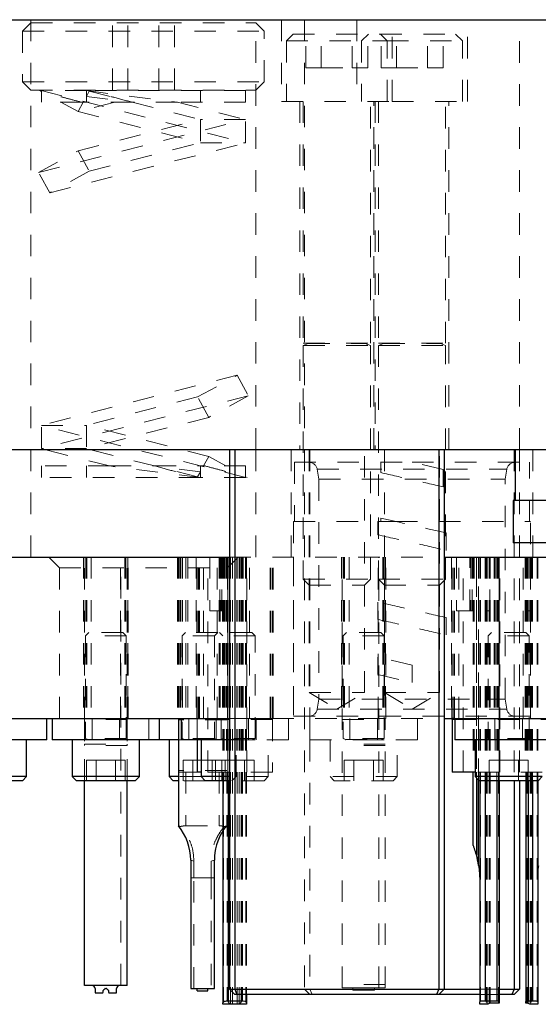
# Model space of a CAD drawing. Header units: inches. Extents: x 1880 to 2363, y -453 to -54.
# Tile 915 of 1056: x 2124.98 to 2127.39, y -433.92 to -429.34. Entities that reach past the tile are written whole.
import ezdxf

# ---------------------------------------------------------------- set-up
doc = ezdxf.new("R2010")
doc.units = ezdxf.units.IN
doc.header["$LTSCALE"] = 0.5
doc.header["$MEASUREMENT"] = 0
doc.linetypes.add('HIDDEN', pattern=[0.225, 0.15, -0.075])
for name, color, linetype in [('DST-M-S', 53, 'Continuous'), ('PAD-M-S', 135, 'Continuous'), ('PBU-M-S', 8, 'Continuous'), ('PUN-M-S', 8, 'Continuous'), ('SVF-M-S', 8, 'Continuous')]:
    doc.layers.add(name, color=color, linetype=linetype)

msp = doc.modelspace()

# ---------------------------------------------------------------- linework, layer by layer
at = {"color": 7, "linetype": 'HIDDEN', "lineweight": 18}
for p, q in [((2125.74931, -432.19091), (2125.73381, -432.20641)), ((2125.88381, -432.20641), (2125.73381, -432.20641)), ((2125.73381, -432.20641), (2125.73381, -432.68487)), ((2125.89931, -432.19091), (2125.74931, -432.19091)), ((2125.92381, -432.20641), (2125.90831, -432.19091)), ((2125.57881, -432.59091), (2125.57881, -432.69091)), ((2125.76483, -432.59091), (2125.76483, -432.69091)), ((2125.89278, -432.69091), (2125.89278, -432.59091)), ((2126.07881, -432.69091), (2126.07881, -432.59091)), ((2125.72881, -432.69091), (2125.71631, -432.69091)), ((2125.88381, -432.68487), (2125.73381, -432.68487)), ((2125.73381, -432.68487), (2125.74511, -432.68899)), ((2125.88381, -432.69051), (2125.73381, -432.69051)), ((2125.73381, -432.69051), (2125.73381, -432.69091)), ((2125.74511, -432.68899), (2125.9125, -432.68899)), ((2125.9125, -432.68899), (2125.92381, -432.68487)), ((2125.98481, -432.86191), (2125.98481, -432.69091)), ((2125.7837, -432.78591), (2125.7386, -432.78591)), ((2125.7386, -432.78591), (2125.7386, -432.88091)), ((2125.7837, -432.78591), (2125.7837, -432.88091)), ((2125.87391, -432.78591), (2125.7837, -432.78591)), ((2125.87391, -432.78591), (2125.87391, -432.88091)), ((2125.8886, -432.78591), (2125.87391, -432.78591)), ((2125.91902, -432.78591), (2125.91902, -432.88091)), ((2125.82281, -432.86191), (2125.71631, -432.86191)), ((2125.84181, -432.88091), (2125.71631, -432.88091)), ((2125.96581, -432.88091), (2125.98481, -432.86191))]:
    msp.add_line(p, q, dxfattribs=at)
at = {"color": 7, "linetype": 'Continuous', "lineweight": 25}
for p, q in [((2125.71631, -432.69091), (2125.62881, -432.69091)), ((2125.67281, -432.69091), (2125.67281, -432.86191)), ((2125.67281, -432.86191), (2125.69181, -432.88091)), ((2125.71631, -432.86191), (2125.67281, -432.86191)), ((2125.71631, -432.88091), (2125.69181, -432.88091))]:
    msp.add_line(p, q, dxfattribs=at)
at = {"color": 7, "linetype": 'HIDDEN', "lineweight": 18}
for centre, start, end in [((2125.74484, -432.68973), 270, 70), ((2125.91277, -432.68973), 110, 270)]:
    msp.add_arc(centre, 0.000787, start, end, dxfattribs=at)
at = {"layer": 'DST-M-S', "linetype": 'Continuous', "lineweight": 25}
for p, q in [((2118.05381, -429.34091), (2130.55381, -429.34091)), ((2118.05381, -431.34091), (2130.55381, -431.34091)), ((2125.95381, -431.34091), (2125.95381, -433.85091)), ((2125.97881, -431.34091), (2125.97881, -433.85091)), ((2126.92881, -431.34091), (2126.92881, -433.85091)), ((2126.95381, -431.34091), (2126.95381, -433.85091)), ((2127.27881, -432.88091), (2127.27881, -433.85091)), ((2127.30381, -432.88091), (2127.30381, -433.85091)), ((2125.95381, -433.85091), (2125.97881, -433.85091)), ((2125.95381, -433.85091), (2125.97881, -433.87591)), ((2125.97881, -433.85091), (2126.92881, -433.85091)), ((2125.97881, -433.85091), (2125.98916, -433.87591)), ((2126.92881, -433.85091), (2126.91845, -433.87591)), ((2126.92881, -433.85091), (2126.95381, -433.85091)), ((2126.95381, -433.85091), (2126.92881, -433.87591)), ((2126.95381, -433.85091), (2127.11881, -433.85091)), ((2127.20881, -433.85091), (2127.27881, -433.85091)), ((2127.27881, -433.85091), (2127.26845, -433.87591)), ((2127.27881, -433.85091), (2127.30381, -433.85091)), ((2127.30381, -433.85091), (2127.27881, -433.87591)), ((2125.98916, -433.87591), (2125.97881, -433.87591)), ((2126.91845, -433.87591), (2125.98916, -433.87591)), ((2126.92881, -433.87591), (2126.91845, -433.87591)), ((2127.11881, -433.87591), (2126.92881, -433.87591)), ((2127.26845, -433.87591), (2127.20881, -433.87591)), ((2127.27881, -433.87591), (2127.26845, -433.87591))]:
    msp.add_line(p, q, dxfattribs=at)
at = {"layer": 'DST-M-S', "linetype": 'HIDDEN', "lineweight": 18}
for p, q in [((2125.03036, -429.34091), (2125.03036, -431.34091)), ((2126.07726, -431.34091), (2126.07726, -429.34091)), ((2126.19631, -429.34091), (2126.19631, -429.72091)), ((2126.30381, -429.34091), (2126.30381, -431.34091)), ((2126.54631, -429.34091), (2126.54631, -429.72091)), ((2126.71131, -429.72091), (2126.71131, -429.34091)), ((2127.06131, -429.72091), (2127.06131, -429.34091)), ((2127.30381, -431.34091), (2127.30381, -429.34091)), ((2126.19631, -429.72091), (2126.71131, -429.72091)), ((2126.28181, -429.72091), (2126.28181, -431.34091)), ((2126.62581, -431.34091), (2126.62581, -429.72091)), ((2126.63181, -429.72091), (2126.63181, -431.34091)), ((2126.71131, -429.72091), (2127.06131, -429.72091)), ((2126.97581, -431.34091), (2126.97581, -429.72091)), ((2126.30381, -431.34091), (2126.30381, -433.85091)), ((2126.32531, -431.34091), (2126.32531, -432.47091)), ((2126.32881, -431.34091), (2126.32881, -432.59091)), ((2126.58231, -432.47091), (2126.58231, -431.34091)), ((2126.67531, -431.34091), (2126.67531, -432.47091)), ((2126.93231, -432.47091), (2126.93231, -431.34091)), ((2127.27881, -431.34091), (2127.27881, -432.88091)), ((2127.30381, -431.34091), (2127.30381, -432.88091)), ((2126.32531, -432.47091), (2126.58231, -432.47091)), ((2126.32531, -432.47091), (2126.45381, -432.54812)), ((2126.45381, -432.54812), (2126.58231, -432.47091)), ((2126.67531, -432.47091), (2126.93231, -432.47091)), ((2126.67531, -432.47091), (2126.80381, -432.54812)), ((2126.80381, -432.54812), (2126.93231, -432.47091)), ((2126.32881, -432.69091), (2126.32881, -433.85091)), ((2126.30381, -433.85091), (2126.32881, -433.87591)), ((2126.32881, -433.85091), (2126.33916, -433.87591)), ((2127.11881, -433.85091), (2127.20881, -433.85091)), ((2127.20881, -433.87591), (2127.11881, -433.87591))]:
    msp.add_line(p, q, dxfattribs=at)
at = {"layer": 'PAD-M-S', "linetype": 'Continuous', "lineweight": 25}
for p, q in [((2122.30381, -431.84091), (2125.95381, -431.84091)), ((2126.95381, -431.84091), (2127.92389, -431.84091)), ((2122.30381, -432.59091), (2125.95381, -432.59091)), ((2126.95381, -432.59091), (2127.92389, -432.59091)), ((2126.99131, -432.59141), (2126.99131, -432.59091)), ((2127.00381, -432.59141), (2126.99131, -432.59141)), ((2126.99131, -432.59641), (2126.99131, -432.59141)), ((2126.99131, -432.59641), (2126.99131, -432.84091)), ((2127.00381, -432.59641), (2126.99131, -432.59641)), ((2125.80381, -432.69091), (2125.80381, -432.84091)), ((2125.82281, -432.84091), (2125.80381, -432.84091)), ((2127.09781, -432.84091), (2126.99131, -432.84091))]:
    msp.add_line(p, q, dxfattribs=at)
at = {"layer": 'PAD-M-S', "linetype": 'HIDDEN', "lineweight": 18}
for p, q in [((2125.11318, -431.84091), (2125.16318, -431.89091)), ((2125.27493, -431.84091), (2125.27493, -432.59091)), ((2125.27687, -431.84091), (2125.27687, -432.59091)), ((2125.27687, -431.84091), (2125.27687, -432.59091)), ((2125.28535, -431.84091), (2125.28535, -432.59091)), ((2125.28535, -431.84091), (2125.28535, -432.59091)), ((2125.28976, -431.84091), (2125.28976, -432.59091)), ((2125.28976, -431.84091), (2125.28976, -432.59091)), ((2125.31081, -431.84091), (2125.31081, -432.59091)), ((2125.44681, -432.59091), (2125.44681, -431.84091)), ((2125.46785, -431.84091), (2125.46785, -432.59091)), ((2125.46881, -431.84091), (2125.46881, -432.59091)), ((2125.47227, -431.84091), (2125.47227, -432.59091)), ((2125.48075, -431.84091), (2125.48075, -432.59091)), ((2125.48269, -432.59091), (2125.48269, -431.84091)), ((2125.71243, -431.84091), (2125.71243, -432.59091)), ((2125.71437, -431.84091), (2125.71437, -432.59091)), ((2125.72285, -431.84091), (2125.72285, -432.59091)), ((2125.72726, -431.84091), (2125.72726, -432.59091)), ((2125.73631, -431.84091), (2125.73631, -432.59091)), ((2125.76081, -431.84091), (2125.76081, -432.59091)), ((2125.79993, -431.84091), (2125.79993, -432.59091)), ((2125.80187, -432.59091), (2125.80187, -431.84091)), ((2125.80381, -432.59141), (2125.80381, -431.84091)), ((2125.81035, -432.59091), (2125.81035, -431.84091)), ((2125.81476, -432.59091), (2125.81476, -431.84091)), ((2125.83381, -432.59091), (2125.83381, -431.84091)), ((2125.85381, -432.84091), (2125.85381, -431.84091)), ((2125.86231, -431.84091), (2125.86231, -432.09091)), ((2125.89681, -432.59091), (2125.89681, -431.84091)), ((2125.91081, -431.84091), (2125.91081, -432.59091)), ((2125.92131, -431.84091), (2125.92131, -432.59091)), ((2125.92281, -431.84091), (2125.92281, -432.84091)), ((2125.92376, -431.84091), (2125.92376, -432.09091)), ((2125.92945, -431.84091), (2125.92945, -432.84091)), ((2125.93035, -431.84091), (2125.93035, -432.59091)), ((2125.93477, -431.84091), (2125.93477, -432.59091)), ((2125.94042, -431.84091), (2125.94042, -432.84091)), ((2125.94325, -431.84091), (2125.94325, -432.59091)), ((2125.94443, -431.89091), (2125.99443, -431.84091)), ((2125.94519, -432.59091), (2125.94519, -431.84091)), ((2125.94656, -431.84091), (2125.94656, -432.84091)), ((2125.94706, -432.84091), (2125.94706, -431.84091)), ((2125.95381, -431.84091), (2126.95381, -431.84091)), ((2125.95595, -431.84091), (2125.95595, -432.84091)), ((2125.95812, -431.84091), (2125.95812, -432.84091)), ((2125.96887, -431.84091), (2125.96887, -432.84091)), ((2125.98875, -431.84091), (2125.98875, -432.84091)), ((2125.99949, -431.84091), (2125.99949, -432.84091)), ((2126.00167, -431.84091), (2126.00167, -432.84091)), ((2126.01055, -431.84091), (2126.01055, -432.84091)), ((2126.01106, -431.84091), (2126.01106, -432.84091)), ((2126.0172, -431.84091), (2126.0172, -432.84091)), ((2126.02816, -431.84091), (2126.02816, -432.84091)), ((2126.03481, -432.84091), (2126.03481, -431.84091)), ((2126.04681, -432.59091), (2126.04681, -431.84091)), ((2126.14285, -432.59091), (2126.14285, -431.84091)), ((2126.14285, -432.59091), (2126.14285, -431.84091)), ((2126.14727, -432.59091), (2126.14727, -431.84091)), ((2126.14727, -432.59091), (2126.14727, -431.84091)), ((2126.15381, -432.59141), (2126.15381, -431.84091)), ((2126.15575, -432.59091), (2126.15575, -431.84091)), ((2126.15575, -432.59091), (2126.15575, -431.84091)), ((2126.15769, -432.59091), (2126.15769, -431.84091)), ((2126.25263, -431.84091), (2126.25263, -432.59091)), ((2126.47493, -431.84091), (2126.47493, -432.59091)), ((2126.47687, -431.84091), (2126.47687, -432.59091)), ((2126.47687, -431.84091), (2126.47687, -432.59091)), ((2126.48535, -431.84091), (2126.48535, -432.59091)), ((2126.48535, -431.84091), (2126.48535, -432.59091)), ((2126.48976, -431.84091), (2126.48976, -432.59091)), ((2126.48976, -431.84091), (2126.48976, -432.59091)), ((2126.51081, -431.84091), (2126.51081, -432.59091)), ((2126.64681, -432.59091), (2126.64681, -431.84091)), ((2126.66785, -431.84091), (2126.66785, -432.59091)), ((2126.66881, -431.84091), (2126.66881, -432.59091)), ((2126.67227, -431.84091), (2126.67227, -432.59091)), ((2126.67881, -431.84091), (2126.67881, -432.59091)), ((2126.68075, -431.84091), (2126.68075, -432.59091)), ((2126.68269, -432.59091), (2126.68269, -431.84091)), ((2126.98743, -431.84091), (2126.98743, -432.59091)), ((2126.98937, -432.59091), (2126.98937, -431.84091)), ((2126.99131, -432.59091), (2126.99131, -431.84091)), ((2126.99785, -432.59091), (2126.99785, -431.84091)), ((2127.00226, -432.59091), (2127.00226, -431.84091)), ((2127.01022, -431.84091), (2127.01022, -432.09091)), ((2127.02131, -432.59091), (2127.02131, -431.84091)), ((2127.04131, -432.84091), (2127.04131, -431.84091)), ((2127.08822, -431.84091), (2127.08822, -432.84091)), ((2127.09322, -431.84091), (2127.09322, -432.84091)), ((2127.09322, -431.84091), (2127.09322, -432.84091)), ((2127.14822, -431.84091), (2127.14822, -432.84091)), ((2127.15322, -431.84091), (2127.15322, -432.84091)), ((2127.16318, -431.84091), (2127.16318, -432.84091)), ((2127.16622, -432.09091), (2127.16622, -431.84091)), ((2127.16806, -431.84091), (2127.16806, -432.84091)), ((2127.18581, -431.84091), (2127.18581, -432.59091)), ((2127.1905, -431.84091), (2127.1905, -432.84091)), ((2127.20316, -431.84091), (2127.20316, -432.84091)), ((2127.20981, -432.84091), (2127.20981, -431.84091)), ((2127.21181, -432.84091), (2127.21181, -431.84091)), ((2127.32181, -432.59091), (2127.32181, -431.84091)), ((2127.33081, -431.84091), (2127.33081, -432.84091)), ((2127.33281, -431.84091), (2127.33281, -432.84091)), ((2127.33918, -431.84091), (2127.33918, -432.84091)), ((2127.33999, -431.84091), (2127.33999, -432.84091)), ((2127.3414, -431.84091), (2127.3414, -432.09091)), ((2127.34444, -431.84091), (2127.34444, -432.84091)), ((2127.35211, -431.84091), (2127.35211, -432.84091)), ((2127.3544, -431.84091), (2127.3544, -432.84091)), ((2127.35499, -432.59091), (2127.35499, -431.84091)), ((2127.3594, -431.84091), (2127.3594, -432.84091)), ((2125.16318, -431.89091), (2125.94443, -431.89091)), ((2125.16318, -431.89091), (2125.16318, -432.59091)), ((2125.94443, -432.59091), (2125.94443, -431.89091)), ((2125.86231, -432.09091), (2125.92376, -432.09091)), ((2125.92381, -432.09091), (2125.92376, -432.09091)), ((2127.01022, -432.09091), (2127.08822, -432.09091)), ((2127.15322, -432.09091), (2127.16622, -432.09091)), ((2127.3414, -432.09091), (2127.3544, -432.09091)), ((2126.15381, -432.59141), (2125.80381, -432.59141)), ((2125.80381, -432.59641), (2125.80381, -432.59141)), ((2126.15381, -432.59641), (2125.80381, -432.59641)), ((2125.80381, -432.59641), (2125.80381, -432.69091)), ((2125.95381, -432.59091), (2126.95381, -432.59091)), ((2126.15381, -432.59141), (2126.15381, -432.59641)), ((2126.15381, -432.59641), (2126.15381, -432.84091)), ((2127.50381, -432.59141), (2127.00381, -432.59141)), ((2127.50381, -432.59641), (2127.00381, -432.59641)), ((2126.15381, -432.84091), (2125.82281, -432.84091)), ((2127.40981, -432.84091), (2127.09781, -432.84091))]:
    msp.add_line(p, q, dxfattribs=at)
at = {"layer": 'PBU-M-S', "linetype": 'HIDDEN', "lineweight": 18}
for p, q in [((2125.03036, -431.34091), (2125.03036, -431.84091)), ((2126.07726, -431.84091), (2126.07726, -431.34091)), ((2126.24131, -431.34091), (2126.24131, -431.84091)), ((2127.36631, -431.84091), (2127.36631, -431.34091)), ((2125.95381, -431.84091), (2126.95381, -431.84091))]:
    msp.add_line(p, q, dxfattribs=at)
at = {"layer": 'PBU-M-S', "linetype": 'Continuous', "lineweight": 25}
for p, q in [((2122.30381, -431.84091), (2125.95381, -431.84091)), ((2126.95381, -431.84091), (2127.92389, -431.84091))]:
    msp.add_line(p, q, dxfattribs=at)
at = {"layer": 'PUN-M-S', "linetype": 'HIDDEN', "lineweight": 18}
for p, q in [((2125.27881, -432.59141), (2125.27881, -431.84091)), ((2125.44881, -433.83316), (2125.44881, -431.84091)), ((2125.47881, -432.59141), (2125.47881, -431.84091)), ((2125.71631, -431.84091), (2125.71631, -432.59091)), ((2125.75131, -431.84091), (2125.75131, -432.59091)), ((2125.90631, -431.84091), (2125.90631, -432.59091)), ((2125.90881, -432.09091), (2125.90881, -431.84091)), ((2125.91381, -431.84091), (2125.91381, -432.09091)), ((2125.91881, -432.09091), (2125.91881, -431.84091)), ((2125.91881, -431.84091), (2125.91881, -432.09091)), ((2125.92381, -431.84091), (2125.92381, -432.88091)), ((2125.92681, -431.84091), (2125.92681, -433.90591)), ((2125.94131, -431.84091), (2125.94131, -433.09091)), ((2125.94306, -431.84091), (2125.94306, -433.90591)), ((2125.94599, -431.84091), (2125.94599, -433.90661)), ((2125.94881, -431.84091), (2125.94881, -432.88091)), ((2125.9583, -431.84091), (2125.9583, -433.92091)), ((2125.96806, -431.84091), (2125.96806, -433.92091)), ((2125.98955, -431.84091), (2125.98955, -433.92091)), ((2125.99932, -431.84091), (2125.99932, -433.92091)), ((2126.00881, -431.84091), (2126.00881, -433.87591)), ((2126.01162, -431.84091), (2126.01162, -433.90661)), ((2126.01455, -431.84091), (2126.01455, -433.90591)), ((2126.03081, -431.84091), (2126.03081, -433.90591)), ((2126.03381, -431.84091), (2126.03381, -433.87591)), ((2126.47881, -433.84441), (2126.47881, -431.84091)), ((2126.47881, -433.84441), (2126.47881, -431.84091)), ((2126.64881, -433.84441), (2126.64881, -431.84091)), ((2126.64881, -433.84441), (2126.64881, -431.84091)), ((2127.07322, -432.09091), (2127.07322, -431.84091)), ((2127.07822, -431.84091), (2127.07822, -432.09091)), ((2127.08322, -432.09091), (2127.08322, -431.84091)), ((2127.08322, -431.84091), (2127.08322, -432.09091)), ((2127.10322, -433.22515), (2127.10322, -431.84091)), ((2127.10322, -431.84091), (2127.10322, -432.86732)), ((2127.11381, -431.84091), (2127.11381, -433.27495)), ((2127.11381, -432.87791), (2127.11381, -431.84091)), ((2127.11881, -431.84091), (2127.11881, -432.88091)), ((2127.12181, -431.84091), (2127.12181, -433.90591)), ((2127.14381, -431.84091), (2127.14381, -432.88091)), ((2127.14428, -431.84091), (2127.14428, -433.90591)), ((2127.14928, -431.84091), (2127.14928, -433.91144)), ((2127.15175, -431.84091), (2127.15175, -433.91175)), ((2127.15322, -431.84091), (2127.15322, -433.92091)), ((2127.16318, -431.84091), (2127.16318, -433.91668)), ((2127.16806, -431.84091), (2127.16806, -433.91618)), ((2127.19881, -431.84091), (2127.19881, -432.88091)), ((2127.20581, -431.84091), (2127.20581, -433.91618)), ((2127.20881, -431.84091), (2127.20881, -432.88091)), ((2127.33381, -431.84091), (2127.33381, -432.88091)), ((2127.33655, -431.84091), (2127.33655, -433.91597)), ((2127.33999, -431.84091), (2127.33999, -433.91601)), ((2127.34381, -431.84091), (2127.34381, -432.88091)), ((2127.34444, -431.84091), (2127.34444, -433.91652)), ((2127.3544, -431.84091), (2127.3544, -433.92091)), ((2127.35586, -431.84091), (2127.35586, -433.9118)), ((2127.35834, -431.84091), (2127.35834, -433.91148)), ((2127.36334, -431.84091), (2127.36334, -433.90591)), ((2127.36381, -431.84091), (2127.36381, -432.88091)), ((2127.38581, -431.84091), (2127.38581, -433.90591)), ((2127.38881, -431.84091), (2127.38881, -432.88091)), ((2125.47881, -432.59141), (2125.27881, -432.59141)), ((2125.27881, -432.59641), (2125.27881, -432.59141)), ((2125.47881, -432.59641), (2125.27881, -432.59641)), ((2125.27881, -432.59641), (2125.27881, -432.71141)), ((2125.47881, -432.59141), (2125.47881, -432.59641)), ((2125.47881, -432.59641), (2125.47881, -432.71141)), ((2125.94131, -432.59841), (2125.71631, -432.59841)), ((2126.67881, -432.59141), (2126.47881, -432.59141)), ((2126.47881, -432.59641), (2126.67881, -432.59641)), ((2126.67881, -433.84441), (2126.67881, -432.59091)), ((2126.67881, -433.84441), (2126.67881, -432.59091)), ((2125.27881, -432.71141), (2125.47881, -432.71141)), ((2125.27881, -432.71641), (2125.27881, -432.71141)), ((2125.27881, -432.88091), (2125.27881, -432.71641)), ((2125.47881, -432.71641), (2125.27881, -432.71641)), ((2125.47881, -432.71141), (2125.47881, -432.71641)), ((2125.47881, -432.88091), (2125.47881, -432.71641)), ((2126.67881, -432.71141), (2126.47881, -432.71141)), ((2126.67881, -432.71641), (2126.47881, -432.71641)), ((2125.94131, -432.83341), (2125.71631, -432.83341)), ((2125.80381, -432.84091), (2125.71631, -432.84091)), ((2125.75131, -432.84091), (2125.75131, -433.09091)), ((2125.90631, -432.84091), (2125.90631, -433.09091)), ((2125.75131, -433.09091), (2125.90631, -433.09091)), ((2125.92381, -433.11477), (2125.92825, -433.10813)), ((2125.92825, -433.10813), (2125.94131, -433.09091)), ((2125.78881, -433.25505), (2125.77381, -433.25042)), ((2125.78881, -433.33231), (2125.78881, -433.25505)), ((2125.88381, -433.25042), (2125.86881, -433.25505)), ((2125.86881, -433.25505), (2125.86881, -433.33231)), ((2125.78881, -433.33231), (2125.77381, -433.33231)), ((2125.78881, -433.33231), (2125.86881, -433.33231)), ((2125.78881, -433.84766), (2125.78881, -433.33231)), ((2125.88381, -433.33231), (2125.86881, -433.33231)), ((2125.86881, -433.33231), (2125.86881, -433.84766)), ((2125.3288, -433.84766), (2125.3288, -433.84766)), ((2125.42882, -433.84766), (2125.42882, -433.84766)), ((2126.67881, -433.82941), (2126.47881, -433.82941)), ((2126.67881, -433.82941), (2126.47881, -433.82941)), ((2126.52881, -433.84441), (2126.47881, -433.84441)), ((2126.52881, -433.84441), (2126.47881, -433.84441)), ((2126.52881, -433.85328), (2126.52881, -433.84441)), ((2126.62881, -433.84441), (2126.52881, -433.84441)), ((2126.52881, -433.85328), (2126.52881, -433.84441)), ((2126.62881, -433.84441), (2126.52881, -433.84441)), ((2126.62881, -433.85328), (2126.52881, -433.85328)), ((2126.52881, -433.8553), (2126.52881, -433.85328)), ((2126.62881, -433.85328), (2126.52881, -433.85328)), ((2126.52881, -433.8553), (2126.52881, -433.85328)), ((2126.62881, -433.85522), (2126.52881, -433.85522)), ((2126.62881, -433.85522), (2126.52881, -433.85522)), ((2126.62881, -433.8553), (2126.52881, -433.8553)), ((2126.52881, -433.85534), (2126.52881, -433.8553)), ((2126.62881, -433.8553), (2126.52881, -433.8553)), ((2126.52881, -433.85534), (2126.52881, -433.8553)), ((2126.52881, -433.85534), (2126.62881, -433.85534)), ((2126.52881, -433.85534), (2126.62881, -433.85534)), ((2126.64881, -433.84441), (2126.62881, -433.84441)), ((2126.62881, -433.85328), (2126.62881, -433.84441)), ((2126.64881, -433.84441), (2126.62881, -433.84441)), ((2126.62881, -433.85328), (2126.62881, -433.84441)), ((2126.62881, -433.85328), (2126.62881, -433.8553)), ((2126.62881, -433.85328), (2126.62881, -433.8553)), ((2126.62881, -433.8553), (2126.62881, -433.85534)), ((2126.62881, -433.8553), (2126.62881, -433.85534)), ((2126.64881, -433.84441), (2126.67881, -433.84441)), ((2126.64881, -433.84441), (2126.67881, -433.84441)), ((2125.92681, -433.90591), (2125.92381, -433.90681)), ((2125.94306, -433.90591), (2125.92681, -433.90591)), ((2125.94599, -433.90661), (2125.94306, -433.90591)), ((2125.95647, -433.92091), (2125.94599, -433.90661)), ((2126.01162, -433.90661), (2126.00114, -433.92091)), ((2126.01455, -433.90591), (2126.01162, -433.90661)), ((2126.03081, -433.90591), (2126.01455, -433.90591)), ((2126.03381, -433.90681), (2126.03081, -433.90591)), ((2127.12181, -433.90591), (2127.11881, -433.90629)), ((2127.14381, -433.90591), (2127.12181, -433.90591)), ((2127.14928, -433.90655), (2127.14428, -433.90591)), ((2127.36334, -433.90591), (2127.35834, -433.90655)), ((2127.38581, -433.90591), (2127.36381, -433.90591)), ((2127.38881, -433.90629), (2127.38581, -433.90591)), ((2127.15175, -433.91175), (2127.14928, -433.91144)), ((2127.15322, -433.9122), (2127.15175, -433.91175)), ((2127.35586, -433.9118), (2127.3544, -433.91226)), ((2127.35834, -433.91148), (2127.35586, -433.9118))]:
    msp.add_line(p, q, dxfattribs=at)
at = {"layer": 'PUN-M-S', "linetype": 'Continuous', "lineweight": 25}
for p, q in [((2125.71631, -432.59091), (2125.71631, -433.09091)), ((2127.08822, -433.18019), (2127.08822, -432.84091)), ((2125.27881, -433.83316), (2125.27881, -432.88091)), ((2125.47881, -433.83316), (2125.47881, -432.88091)), ((2125.92381, -432.88091), (2125.92381, -433.91341)), ((2125.94881, -432.88091), (2125.94881, -433.90591)), ((2127.10322, -432.86732), (2127.10322, -433.22515)), ((2127.11381, -433.27495), (2127.11381, -432.87791)), ((2127.11881, -432.88091), (2127.11881, -433.9091)), ((2127.14381, -432.88091), (2127.14381, -433.90591)), ((2127.19881, -432.88091), (2127.19881, -433.90591)), ((2127.20881, -432.88091), (2127.20881, -433.90718)), ((2127.33381, -432.88091), (2127.33381, -433.90719)), ((2127.34381, -432.88091), (2127.34381, -433.90591)), ((2127.36381, -432.88091), (2127.36381, -433.90591)), ((2127.38881, -432.88091), (2127.38881, -433.90913)), ((2125.77381, -433.25042), (2125.77381, -433.84766)), ((2125.88381, -433.84766), (2125.88381, -433.25042)), ((2125.47881, -433.83316), (2125.27881, -433.83316)), ((2125.3288, -433.84766), (2125.3288, -433.86766)), ((2125.3663, -433.86471), (2125.36643, -433.85687)), ((2125.36731, -433.8548), (2125.37358, -433.84854)), ((2125.3757, -433.84766), (2125.38192, -433.84766)), ((2125.38404, -433.84854), (2125.3903, -433.8548)), ((2125.39118, -433.85687), (2125.39132, -433.86471)), ((2125.42882, -433.86766), (2125.42882, -433.84766)), ((2125.77381, -433.84766), (2125.80381, -433.84766)), ((2125.80381, -433.84766), (2125.85381, -433.84766)), ((2125.80381, -433.85866), (2125.80381, -433.84766)), ((2125.80381, -433.85866), (2125.85381, -433.85866)), ((2125.85381, -433.84766), (2125.88381, -433.84766)), ((2125.85381, -433.85866), (2125.85381, -433.84766)), ((2125.3288, -433.86766), (2125.3633, -433.86766)), ((2125.39432, -433.86766), (2125.42882, -433.86766)), ((2126.00881, -433.90591), (2125.94881, -433.90591)), ((2126.00881, -433.87591), (2126.00881, -433.90591)), ((2126.03381, -433.87591), (2126.03381, -433.91341)), ((2127.11881, -433.92091), (2127.11881, -433.9091)), ((2127.19881, -433.90591), (2127.14381, -433.90591)), ((2127.20881, -433.90718), (2127.20881, -433.9158)), ((2127.33381, -433.91559), (2127.33381, -433.90719)), ((2127.36381, -433.90591), (2127.34381, -433.90591)), ((2127.38881, -433.90913), (2127.38881, -433.92091)), ((2125.92381, -433.92091), (2125.92381, -433.91341)), ((2126.03381, -433.92091), (2125.92381, -433.92091)), ((2126.03381, -433.91341), (2126.03381, -433.92091)), ((2127.1559, -433.92091), (2127.11881, -433.92091)), ((2127.16318, -433.91668), (2127.1559, -433.92091)), ((2127.16806, -433.91618), (2127.16318, -433.91668)), ((2127.20581, -433.91618), (2127.16806, -433.91618)), ((2127.20881, -433.9158), (2127.20581, -433.91618)), ((2127.33655, -433.91597), (2127.33381, -433.91559)), ((2127.33999, -433.91601), (2127.33655, -433.91597)), ((2127.34444, -433.91652), (2127.33999, -433.91601)), ((2127.35194, -433.92091), (2127.34444, -433.91652)), ((2127.38881, -433.92091), (2127.35194, -433.92091))]:
    msp.add_line(p, q, dxfattribs=at)
for centre, radius, start, end in [((2125.52381, -433.25042), 0.25, 0, 39.64611), ((2126.13381, -433.25042), 0.25, 147.14012, 180), ((2126.68131, -433.34091), 0.4375, 8.67058, 15.34184), ((2125.31381, -433.84816), 0.015, 1.91021, 90), ((2125.36943, -433.85692), 0.003, 135, 179), ((2125.3757, -433.85066), 0.003, 90, 135), ((2125.38192, -433.85066), 0.003, 45, 90), ((2125.38818, -433.85692), 0.003, 1, 45), ((2125.44381, -433.84816), 0.015, 90, 178.08979), ((2125.3633, -433.86466), 0.003, 270, 359), ((2125.39432, -433.86466), 0.003, 181, 270)]:
    msp.add_arc(centre, radius, start, end, dxfattribs=at)
for centre, major_axis, ratio, start_param, end_param in [((2125.94881, -433.91341), (0.025, 0), 0.3, 1.5707963, 3.1415927), ((2126.00881, -433.91341), (0.025, 0), 0.3, 0, 1.5707963), ((2127.14381, -433.9091), (0.025, 0), 0.1276596, 1.5707963, 3.1415927), ((2127.19881, -433.90718), (0.01, 0), 0.1276596, 0, 1.5707963), ((2127.34381, -433.90719), (0.01, 0), 0.1287554, 1.5707963, 3.1415927), ((2127.36381, -433.90913), (0.025, 0), 0.1287554, 0, 1.5707963)]:
    msp.add_ellipse(centre, major_axis=major_axis, ratio=ratio, start_param=start_param, end_param=end_param, dxfattribs=at)
at = {"layer": 'PUN-M-S', "linetype": 'HIDDEN', "lineweight": 18}
for points, knots in [([(2125.72644, -433.09394), (2125.72453, -433.09343), (2125.72071, -433.09241), (2125.71871, -433.09254), (2125.7177, -433.09261)], [0, 0, 0, 0, 0.50041972, 1, 1, 1, 1]), ([(2125.75131, -433.09091), (2125.7475, -433.09101), (2125.73987, -433.0912), (2125.73154, -433.09247), (2125.72763, -433.0936), (2125.72644, -433.09394)], [0, 0, 0, 0, 0.4107215, 0.8213171, 1, 1, 1, 1]), ([(2125.78881, -433.25505), (2125.78739, -433.23607), (2125.78453, -433.19796), (2125.76665, -433.15203), (2125.74496, -433.11561), (2125.73261, -433.10116), (2125.72644, -433.09394)], [0, 0, 0, 0, 0.2482523, 0.4985086, 0.7495013, 1, 1, 1, 1]), ([(2125.93118, -433.09394), (2125.92501, -433.10116), (2125.91266, -433.11561), (2125.89097, -433.15203), (2125.87309, -433.19796), (2125.87023, -433.23607), (2125.86881, -433.25505)], [0, 0, 0, 0, 0.25049872, 0.50149138, 0.75174772, 1, 1, 1, 1]), ([(2125.93118, -433.09394), (2125.92872, -433.0933), (2125.92333, -433.09188), (2125.91434, -433.09103), (2125.90837, -433.09094), (2125.90631, -433.09091)], [0, 0, 0, 0, 0.3549984, 0.7768561, 1, 1, 1, 1]), ([(2125.93991, -433.09261), (2125.93891, -433.09254), (2125.9369, -433.09241), (2125.93308, -433.09343), (2125.93118, -433.09394)], [0, 0, 0, 0, 0.5002121, 1, 1, 1, 1])]:
    msp.add_open_spline(points, degree=3, knots=knots, dxfattribs=at)
at = {"layer": 'PUN-M-S', "linetype": 'Continuous', "lineweight": 25}
for points, knots in [([(2127.10322, -433.22515), (2127.10035, -433.21542), (2127.09684, -433.20352), (2127.09201, -433.19008), (2127.09012, -433.18507), (2127.08888, -433.18187), (2127.08831, -433.18043), (2127.08824, -433.18025), (2127.08822, -433.18019)], [0, 0, 0, 0, 0.5736036, 0.7018717, 0.8487827, 0.9053746, 0.9625129, 1, 1, 1, 1]), ([(2127.11381, -433.27495), (2127.11429, -433.27825), (2127.11633, -433.29229), (2127.11826, -433.31403), (2127.1188, -433.33272), (2127.11881, -433.34063), (2127.11881, -433.34091)], [0, 0, 0, 0, 0.1506193, 0.6406214, 0.9875012, 1, 1, 1, 1]), ([(2127.38881, -433.34091), (2127.38881, -433.34063), (2127.38881, -433.33272), (2127.38935, -433.31403), (2127.39129, -433.29229), (2127.39333, -433.27825), (2127.39381, -433.27495)], [0, 0, 0, 0, 0.0124988, 0.3593786, 0.8493807, 1, 1, 1, 1])]:
    msp.add_open_spline(points, degree=3, knots=knots, dxfattribs=at)
at = {"layer": 'SVF-M-S', "linetype": 'HIDDEN', "lineweight": 18}
for p, q in [((2125.03036, -429.35591), (2124.99131, -429.39496)), ((2125.03036, -429.35591), (2126.07726, -429.35591)), ((2125.40947, -429.66841), (2125.40947, -429.35591)), ((2125.48164, -429.66841), (2125.48164, -429.35591)), ((2125.62598, -429.66841), (2125.62598, -429.35591)), ((2125.69815, -429.66841), (2125.69815, -429.35591)), ((2126.11631, -429.39496), (2126.07726, -429.35591)), ((2124.99131, -429.39496), (2126.11631, -429.39496)), ((2124.99131, -429.39496), (2124.99131, -429.62936)), ((2126.11631, -429.62936), (2126.11631, -429.39496)), ((2126.25068, -429.40841), (2126.21943, -429.43966)), ((2126.25068, -429.40841), (2126.65693, -429.40841)), ((2126.30947, -429.56466), (2126.30947, -429.40841)), ((2126.38164, -429.56466), (2126.38164, -429.40841)), ((2126.52598, -429.56466), (2126.52598, -429.40841)), ((2126.60068, -429.40841), (2126.56943, -429.43966)), ((2126.59815, -429.56466), (2126.59815, -429.40841)), ((2126.65693, -429.40841), (2127.00693, -429.40841)), ((2126.68818, -429.43966), (2126.65693, -429.40841)), ((2126.65947, -429.56466), (2126.65947, -429.40841)), ((2126.73164, -429.56466), (2126.73164, -429.40841)), ((2126.87598, -429.56466), (2126.87598, -429.40841)), ((2126.94815, -429.56466), (2126.94815, -429.40841)), ((2127.03818, -429.43966), (2127.00693, -429.40841)), ((2126.21943, -429.43966), (2126.68818, -429.43966)), ((2126.21943, -429.43966), (2126.21943, -429.72091)), ((2126.56943, -429.43966), (2126.56943, -429.72091)), ((2126.68818, -429.43966), (2127.03818, -429.43966)), ((2126.68818, -429.72091), (2126.68818, -429.43966)), ((2127.03818, -429.72091), (2127.03818, -429.43966)), ((2126.30947, -429.56466), (2126.38164, -429.56466)), ((2126.38164, -429.56466), (2126.52598, -429.56466)), ((2126.52598, -429.56466), (2126.59815, -429.56466)), ((2126.65947, -429.56466), (2126.73164, -429.56466)), ((2126.73164, -429.56466), (2126.87598, -429.56466)), ((2126.87598, -429.56466), (2126.94815, -429.56466)), ((2124.99131, -429.62936), (2126.11631, -429.62936)), ((2124.99131, -429.62936), (2125.03036, -429.66841)), ((2126.07726, -429.66841), (2126.11631, -429.62936)), ((2125.03036, -429.66841), (2126.07726, -429.66841)), ((2125.07881, -429.67507), (2125.0712, -429.67091)), ((2125.07738, -429.67091), (2126.02881, -429.91391)), ((2125.28881, -429.67091), (2125.07738, -429.67091)), ((2125.07881, -429.67507), (2125.07881, -429.67091)), ((2125.07881, -429.67507), (2125.07881, -429.72491)), ((2125.28881, -429.67091), (2125.71166, -429.72491)), ((2126.02881, -429.67091), (2125.28881, -429.67091)), ((2125.28881, -429.67091), (2125.28881, -429.69772)), ((2125.30184, -429.67387), (2125.28881, -429.69772)), ((2125.29642, -429.67091), (2125.30184, -429.67387)), ((2125.30184, -429.67387), (2125.50166, -429.72491)), ((2125.81881, -429.72491), (2125.81881, -429.67091)), ((2126.02881, -429.72491), (2126.02881, -429.67091)), ((2125.26681, -429.72491), (2125.07881, -429.72491)), ((2125.25005, -429.76864), (2125.17002, -429.72491)), ((2125.25005, -429.76864), (2125.27395, -429.72491)), ((2125.4213, -429.72491), (2125.25005, -429.76864)), ((2125.26681, -429.72491), (2125.27395, -429.72491)), ((2125.50166, -429.72491), (2125.27395, -429.72491)), ((2125.28881, -429.69772), (2125.50166, -429.72491)), ((2125.28881, -429.69772), (2125.28881, -429.72491)), ((2125.50166, -429.72491), (2125.81881, -429.80591)), ((2125.71166, -429.72491), (2126.02881, -429.80591)), ((2126.02881, -429.72491), (2125.71166, -429.72491)), ((2126.29756, -429.72091), (2126.29756, -430.8463)), ((2126.61006, -430.8463), (2126.61006, -429.72091)), ((2126.64756, -429.72091), (2126.64756, -430.8463)), ((2126.96006, -430.8463), (2126.96006, -429.72091)), ((2125.25005, -429.76864), (2125.81881, -429.91391)), ((2125.06577, -430.05187), (2126.02881, -429.80591)), ((2125.25005, -429.95117), (2125.81881, -429.80591)), ((2126.02881, -429.80591), (2125.81881, -429.80591)), ((2125.81881, -429.80591), (2125.81881, -429.91391)), ((2126.02881, -429.91391), (2126.02881, -429.80591)), ((2125.11756, -430.14664), (2126.02881, -429.91391)), ((2125.30184, -430.04594), (2125.81881, -429.91391)), ((2125.81881, -429.91391), (2126.02881, -429.91391)), ((2125.06577, -430.05187), (2125.25005, -429.95117)), ((2125.25005, -429.95117), (2125.30184, -430.04594)), ((2125.11756, -430.14664), (2125.06577, -430.05187)), ((2125.30184, -430.04594), (2125.11756, -430.14664)), ((2126.29756, -430.8463), (2126.61006, -430.8463)), ((2126.32111, -430.84783), (2126.29756, -430.8564)), ((2126.29756, -430.8564), (2126.61006, -430.8564)), ((2126.29756, -430.8564), (2126.29756, -431.94316)), ((2126.32111, -430.84783), (2126.58469, -430.84783)), ((2126.61006, -430.8564), (2126.5865, -430.84783)), ((2126.61006, -431.94316), (2126.61006, -430.8564)), ((2126.64756, -430.8463), (2126.96006, -430.8463)), ((2126.67111, -430.84783), (2126.64756, -430.8564)), ((2126.64756, -430.8564), (2126.96006, -430.8564)), ((2126.64756, -430.8564), (2126.64756, -431.94316)), ((2126.67111, -430.84783), (2126.93469, -430.84783)), ((2126.96006, -430.8564), (2126.9365, -430.84783)), ((2126.96006, -431.94316), (2126.96006, -430.8564)), ((2125.99005, -430.99517), (2125.07881, -431.22791)), ((2125.80577, -431.09587), (2125.99005, -430.99517)), ((2125.99005, -430.99517), (2126.04184, -431.08994)), ((2126.04184, -431.08994), (2125.07881, -431.33591)), ((2125.80577, -431.09587), (2125.28881, -431.22791)), ((2125.85756, -431.19064), (2125.80577, -431.09587)), ((2126.04184, -431.08994), (2125.85756, -431.19064)), ((2125.85756, -431.19064), (2125.28881, -431.33591)), ((2126.03024, -431.47091), (2125.07881, -431.22791)), ((2125.07881, -431.22791), (2125.28881, -431.22791)), ((2125.07881, -431.33591), (2125.07881, -431.22791)), ((2125.85756, -431.37317), (2125.28881, -431.22791)), ((2125.28881, -431.22791), (2125.28881, -431.33591)), ((2125.39595, -431.41691), (2125.07881, -431.33591)), ((2125.28881, -431.33591), (2125.07881, -431.33591)), ((2125.60595, -431.41691), (2125.28881, -431.33591)), ((2125.85756, -431.37317), (2125.83366, -431.41691)), ((2125.9376, -431.41691), (2125.85756, -431.37317)), ((2125.39595, -431.41691), (2125.07881, -431.41691)), ((2125.07881, -431.41691), (2125.07881, -431.47091)), ((2125.28881, -431.41691), (2125.28881, -431.47091)), ((2125.81881, -431.47091), (2125.39595, -431.41691)), ((2125.60595, -431.41691), (2125.83366, -431.41691)), ((2125.81881, -431.44409), (2125.60595, -431.41691)), ((2125.80577, -431.46794), (2125.60595, -431.41691)), ((2125.81881, -431.44409), (2125.81881, -431.41691)), ((2125.8408, -431.41691), (2125.83366, -431.41691)), ((2126.02881, -431.41691), (2125.8408, -431.41691)), ((2126.02881, -431.46675), (2126.02881, -431.41691)), ((2126.25656, -431.3998), (2126.65835, -431.3998)), ((2126.25656, -431.3998), (2126.25656, -431.67539)), ((2126.36259, -431.43234), (2127.24325, -431.43234)), ((2126.36259, -431.43234), (2126.37074, -431.47854)), ((2126.65835, -431.4475), (2126.65835, -431.3998)), ((2126.65835, -431.3998), (2126.80381, -431.3998)), ((2126.94926, -431.43285), (2126.80381, -431.3998)), ((2126.80381, -431.3998), (2127.35105, -431.3998)), ((2126.94926, -431.43285), (2126.94926, -431.5136)), ((2127.23688, -431.47854), (2127.24503, -431.43234)), ((2127.35105, -431.67539), (2127.35105, -431.3998)), ((2125.81881, -431.47091), (2125.07881, -431.47091)), ((2125.81881, -431.44409), (2125.80577, -431.46794)), ((2125.80577, -431.46794), (2125.8112, -431.47091)), ((2125.81881, -431.44409), (2125.81881, -431.47091)), ((2126.03024, -431.47091), (2125.81881, -431.47091)), ((2126.03642, -431.47091), (2126.02881, -431.46675)), ((2126.02881, -431.47091), (2126.02881, -431.46675)), ((2126.37074, -431.47854), (2127.23688, -431.47854)), ((2126.37074, -431.47854), (2126.37074, -432.50217)), ((2127.23688, -432.50217), (2127.23688, -431.47854)), ((2126.65835, -431.67539), (2126.65835, -431.65922)), ((2126.72954, -431.67539), (2126.65835, -431.65922)), ((2126.25263, -431.67539), (2126.64418, -431.67539)), ((2126.25263, -431.67539), (2126.25263, -432.58091)), ((2126.64418, -431.73675), (2126.64418, -431.67539)), ((2126.64418, -431.67539), (2126.65835, -431.67539)), ((2126.72954, -431.67539), (2126.65835, -431.67539)), ((2126.72954, -431.67539), (2127.35499, -431.67539)), ((2127.35499, -432.58091), (2127.35499, -431.67539)), ((2126.96344, -431.72854), (2126.96344, -431.80928)), ((2126.29756, -431.94316), (2126.61006, -431.94316)), ((2126.29756, -431.94316), (2126.32531, -431.97091)), ((2126.32531, -431.97091), (2126.58231, -431.97091)), ((2126.58231, -431.97091), (2126.61006, -431.94316)), ((2126.64756, -431.94316), (2126.96006, -431.94316)), ((2126.64756, -431.94316), (2126.67531, -431.97091)), ((2126.67531, -431.97091), (2126.93231, -431.97091)), ((2126.93231, -431.97091), (2126.96006, -431.94316)), ((2126.64418, -432.13045), (2126.64418, -432.0497)), ((2126.96344, -432.12224), (2126.96344, -432.20298)), ((2125.29931, -432.19091), (2125.28381, -432.20641)), ((2125.47381, -432.20641), (2125.28381, -432.20641)), ((2125.28381, -432.20641), (2125.28381, -432.68487)), ((2125.45831, -432.19091), (2125.29931, -432.19091)), ((2125.47381, -432.20641), (2125.45831, -432.19091)), ((2125.47381, -432.68487), (2125.47381, -432.20641)), ((2125.89931, -432.19091), (2125.88381, -432.20641)), ((2126.07381, -432.20641), (2125.88381, -432.20641)), ((2125.88381, -432.20641), (2125.88381, -432.68487)), ((2126.05831, -432.19091), (2125.89931, -432.19091)), ((2126.07381, -432.20641), (2126.05831, -432.19091)), ((2126.07381, -432.68487), (2126.07381, -432.20641)), ((2126.49931, -432.19091), (2126.48381, -432.20641)), ((2126.67381, -432.20641), (2126.48381, -432.20641)), ((2126.48381, -432.20641), (2126.48381, -432.68487)), ((2126.65831, -432.19091), (2126.49931, -432.19091)), ((2126.67381, -432.20641), (2126.65831, -432.19091)), ((2126.67381, -432.68487), (2126.67381, -432.20641)), ((2127.17431, -432.19091), (2127.15881, -432.20641)), ((2127.34881, -432.20641), (2127.15881, -432.20641)), ((2127.15881, -432.20641), (2127.15881, -432.68487)), ((2127.33331, -432.19091), (2127.17431, -432.19091)), ((2127.34881, -432.20641), (2127.33331, -432.19091)), ((2127.34881, -432.68487), (2127.34881, -432.20641)), ((2126.64418, -432.38716), (2126.64418, -432.30641)), ((2126.80381, -432.34268), (2126.64418, -432.30641)), ((2126.80381, -432.42343), (2126.80381, -432.34268)), ((2126.64418, -432.38716), (2126.80381, -432.42343)), ((2126.37074, -432.50217), (2126.36259, -432.54837)), ((2126.37074, -432.50217), (2127.23688, -432.50217)), ((2127.24503, -432.54837), (2127.23688, -432.50217)), ((2126.25263, -432.58091), (2127.35499, -432.58091)), ((2126.36259, -432.54837), (2127.24325, -432.54837)), ((2125.31483, -432.59091), (2125.31483, -432.69091)), ((2125.44278, -432.69091), (2125.44278, -432.59091)), ((2125.91483, -432.59091), (2125.91483, -432.69091)), ((2126.04278, -432.69091), (2126.04278, -432.59091)), ((2126.22881, -432.69091), (2126.22881, -432.59091)), ((2126.32881, -432.59091), (2126.32881, -432.69091)), ((2126.51483, -432.59091), (2126.51483, -432.69091)), ((2126.64278, -432.69091), (2126.64278, -432.59091)), ((2126.82881, -432.69091), (2126.82881, -432.59091)), ((2127.18983, -432.59091), (2127.18983, -432.69091)), ((2127.31778, -432.69091), (2127.31778, -432.59091)), ((2125.47381, -432.68487), (2125.28381, -432.68487)), ((2125.28381, -432.68487), (2125.29511, -432.68899)), ((2125.47381, -432.69051), (2125.28381, -432.69051)), ((2125.28381, -432.69051), (2125.28381, -432.69091)), ((2125.29511, -432.68899), (2125.4625, -432.68899)), ((2125.4625, -432.68899), (2125.47381, -432.68487)), ((2125.47381, -432.69091), (2125.47381, -432.69051)), ((2126.07381, -432.68487), (2125.88381, -432.68487)), ((2125.88381, -432.68487), (2125.89511, -432.68899)), ((2126.07381, -432.69051), (2125.88381, -432.69051)), ((2125.88381, -432.69051), (2125.88381, -432.69091)), ((2125.89511, -432.68899), (2126.0625, -432.68899)), ((2126.22881, -432.69091), (2125.95812, -432.69091)), ((2126.0625, -432.68899), (2126.07381, -432.68487)), ((2126.07381, -432.69091), (2126.07381, -432.69051)), ((2126.13481, -432.86191), (2126.13481, -432.69091)), ((2126.82881, -432.69091), (2126.32881, -432.69091)), ((2126.42281, -432.69091), (2126.42281, -432.86191)), ((2126.67381, -432.68487), (2126.48381, -432.68487)), ((2126.48381, -432.68487), (2126.49511, -432.68899)), ((2126.67381, -432.69051), (2126.48381, -432.69051)), ((2126.48381, -432.69051), (2126.48381, -432.69091)), ((2126.49511, -432.68899), (2126.6625, -432.68899)), ((2126.6625, -432.68899), (2126.67381, -432.68487)), ((2126.67381, -432.69091), (2126.67381, -432.69051)), ((2126.73481, -432.86191), (2126.73481, -432.69091)), ((2127.34881, -432.68487), (2127.15881, -432.68487)), ((2127.15881, -432.68487), (2127.17011, -432.68899)), ((2127.34881, -432.69051), (2127.15881, -432.69051)), ((2127.15881, -432.69051), (2127.15881, -432.69091)), ((2127.17011, -432.68899), (2127.3375, -432.68899)), ((2127.3375, -432.68899), (2127.34881, -432.68487)), ((2127.34881, -432.69091), (2127.34881, -432.69051)), ((2125.3337, -432.78591), (2125.2886, -432.78591)), ((2125.2886, -432.78591), (2125.2886, -432.88091)), ((2125.3337, -432.78591), (2125.3337, -432.88091)), ((2125.42391, -432.78591), (2125.3337, -432.78591)), ((2125.42391, -432.78591), (2125.42391, -432.88091)), ((2125.46902, -432.78591), (2125.42391, -432.78591)), ((2125.46902, -432.78591), (2125.46902, -432.88091)), ((2125.9337, -432.78591), (2125.8886, -432.78591)), ((2125.8886, -432.78591), (2125.8886, -432.88091)), ((2125.9337, -432.78591), (2125.9337, -432.88091)), ((2126.02391, -432.78591), (2125.9337, -432.78591)), ((2126.02391, -432.78591), (2126.02391, -432.88091)), ((2126.06902, -432.78591), (2126.02391, -432.78591)), ((2126.06902, -432.78591), (2126.06902, -432.88091)), ((2126.5337, -432.78591), (2126.4886, -432.78591)), ((2126.4886, -432.78591), (2126.4886, -432.88091)), ((2126.5337, -432.78591), (2126.5337, -432.88091)), ((2126.62391, -432.78591), (2126.5337, -432.78591)), ((2126.62391, -432.78591), (2126.62391, -432.88091)), ((2126.66902, -432.78591), (2126.62391, -432.78591)), ((2126.66902, -432.78591), (2126.66902, -432.88091)), ((2127.2087, -432.78591), (2127.1636, -432.78591)), ((2127.1636, -432.78591), (2127.1636, -432.88091)), ((2127.2087, -432.78591), (2127.2087, -432.88091)), ((2127.29891, -432.78591), (2127.2087, -432.78591)), ((2127.29891, -432.78591), (2127.29891, -432.88091)), ((2127.34402, -432.78591), (2127.29891, -432.78591)), ((2127.34402, -432.78591), (2127.34402, -432.88091)), ((2126.13481, -432.86191), (2125.95381, -432.86191)), ((2126.11581, -432.88091), (2125.95381, -432.88091)), ((2126.11581, -432.88091), (2126.13481, -432.86191)), ((2126.73481, -432.86191), (2126.42281, -432.86191)), ((2126.42281, -432.86191), (2126.44181, -432.88091)), ((2126.71581, -432.88091), (2126.44181, -432.88091)), ((2126.71581, -432.88091), (2126.73481, -432.86191))]:
    msp.add_line(p, q, dxfattribs=at)
at = {"layer": 'SVF-M-S', "linetype": 'Continuous', "lineweight": 25}
for p, q in [((2127.28417, -431.34091), (2127.28417, -431.57713)), ((2127.27397, -431.57713), (2127.27397, -431.77398)), ((2127.76641, -431.57713), (2127.27397, -431.57713)), ((2127.43785, -431.77398), (2127.27397, -431.77398)), ((2125.10381, -432.69091), (2125.10381, -432.59091)), ((2125.12881, -432.59091), (2125.12881, -432.69091)), ((2125.62881, -432.69091), (2125.62881, -432.59091)), ((2125.72881, -432.59091), (2125.72881, -432.69091)), ((2127.00381, -432.59091), (2127.00381, -432.69091)), ((2125.10381, -432.69091), (2124.94031, -432.69091)), ((2125.00981, -432.86191), (2125.00981, -432.69091)), ((2125.62881, -432.69091), (2125.12881, -432.69091)), ((2125.22281, -432.69091), (2125.22281, -432.86191)), ((2125.53481, -432.86191), (2125.53481, -432.69091)), ((2125.95812, -432.69091), (2125.72881, -432.69091)), ((2125.82281, -432.69091), (2125.82281, -432.86191)), ((2127.50381, -432.69091), (2127.00381, -432.69091)), ((2127.09781, -432.69091), (2127.09781, -432.86191)), ((2125.00981, -432.86191), (2124.94031, -432.86191)), ((2124.99081, -432.88091), (2124.94031, -432.88091)), ((2124.99081, -432.88091), (2125.00981, -432.86191)), ((2125.22281, -432.86191), (2125.24181, -432.88091)), ((2125.53481, -432.86191), (2125.22281, -432.86191)), ((2125.51581, -432.88091), (2125.24181, -432.88091)), ((2125.51581, -432.88091), (2125.53481, -432.86191)), ((2125.82281, -432.86191), (2125.84181, -432.88091)), ((2125.95381, -432.86191), (2125.82281, -432.86191)), ((2125.95381, -432.88091), (2125.84181, -432.88091)), ((2127.09781, -432.86191), (2127.11681, -432.88091)), ((2127.40981, -432.86191), (2127.09781, -432.86191)), ((2127.39081, -432.88091), (2127.11681, -432.88091)), ((2127.39081, -432.88091), (2127.40981, -432.86191))]:
    msp.add_line(p, q, dxfattribs=at)
at = {"layer": 'SVF-M-S', "linetype": 'HIDDEN', "lineweight": 18}
for centre, radius, start, end in [((2126.32084, -430.84709), 0.000787, 290, 90), ((2126.58677, -430.84709), 0.000787, 90, 250), ((2126.67084, -430.84709), 0.000787, 290, 90), ((2126.93677, -430.84709), 0.000787, 90, 250), ((2126.32382, -431.43917), 0.03937, 10, 89.99999), ((2127.2838, -431.43917), 0.03937, 90.00001, 170), ((2126.32382, -432.54154), 0.03937, 270, 350), ((2127.2838, -432.54154), 0.03937, 190, 270), ((2125.29484, -432.68973), 0.000787, 270, 70), ((2125.46277, -432.68973), 0.000787, 110, 270), ((2125.89484, -432.68973), 0.000787, 270, 70), ((2126.06277, -432.68973), 0.000787, 110, 270), ((2126.49484, -432.68973), 0.000787, 270, 70), ((2126.66277, -432.68973), 0.000787, 110, 270), ((2127.16984, -432.68973), 0.000787, 270, 70), ((2127.33777, -432.68973), 0.000787, 110, 270)]:
    msp.add_arc(centre, radius, start, end, dxfattribs=at)
for points, knots in [([(2125.26681, -429.72491), (2125.2466, -429.71961), (2125.20559, -429.70886), (2125.156, -429.69571), (2125.11701, -429.68532), (2125.08601, -429.677), (2125.08146, -429.67578), (2125.07881, -429.67507)], [0, 0, 0, 0, 0.18252081, 0.37034789, 0.55217756, 0.73962361, 1, 1, 1, 1]), ([(2125.50166, -429.72491), (2125.47235, -429.71706), (2125.41378, -429.70138), (2125.34248, -429.68174), (2125.3164, -429.67446), (2125.30365, -429.67091)], [0, 0, 0, 0, 0.3386652, 0.6766694, 1, 1, 1, 1]), ([(2125.71166, -429.72491), (2125.67693, -429.72491), (2125.60069, -429.72491), (2125.53657, -429.72491), (2125.50166, -429.72491)], [0, 0, 0, 0, 0.4555585, 1, 1, 1, 1]), ([(2125.39595, -431.41691), (2125.43068, -431.41691), (2125.50693, -431.41691), (2125.57104, -431.41691), (2125.60595, -431.41691)], [0, 0, 0, 0, 0.4555585, 1, 1, 1, 1]), ([(2125.60595, -431.41691), (2125.63526, -431.42475), (2125.69384, -431.44043), (2125.76514, -431.46007), (2125.79121, -431.46735), (2125.80396, -431.47091)], [0, 0, 0, 0, 0.33866524, 0.67666941, 1, 1, 1, 1]), ([(2125.8408, -431.41691), (2125.86101, -431.4222), (2125.90202, -431.43295), (2125.95162, -431.4461), (2125.9906, -431.4565), (2126.02161, -431.46481), (2126.02616, -431.46604), (2126.02881, -431.46675)], [0, 0, 0, 0, 0.1825208, 0.3703479, 0.5521776, 0.7396236, 1, 1, 1, 1]), ([(2126.96344, -431.72854), (2126.92495, -431.71979), (2126.84794, -431.7023), (2126.76902, -431.68437), (2126.72954, -431.67539)], [0, 0, 0, 0, 0.4997229, 1, 1, 1, 1])]:
    msp.add_open_spline(points, degree=3, knots=knots, dxfattribs=at)
for points in [[(2126.65835, -431.4475), (2126.70684, -431.45852), (2126.80381, -431.48055), (2126.90078, -431.50258), (2126.94926, -431.5136)], [(2126.64418, -431.73675), (2126.69739, -431.74884), (2126.80381, -431.77301), (2126.91023, -431.79719), (2126.96344, -431.80928)], [(2126.96344, -432.12224), (2126.91023, -432.11015), (2126.80381, -432.08597), (2126.69739, -432.06179), (2126.64418, -432.0497)], [(2126.64418, -432.13045), (2126.69739, -432.14254), (2126.80381, -432.16672), (2126.91023, -432.19089), (2126.96344, -432.20298)]]:
    msp.add_open_spline(points, degree=3, dxfattribs=at)

doc.saveas('drawing.dxf')
